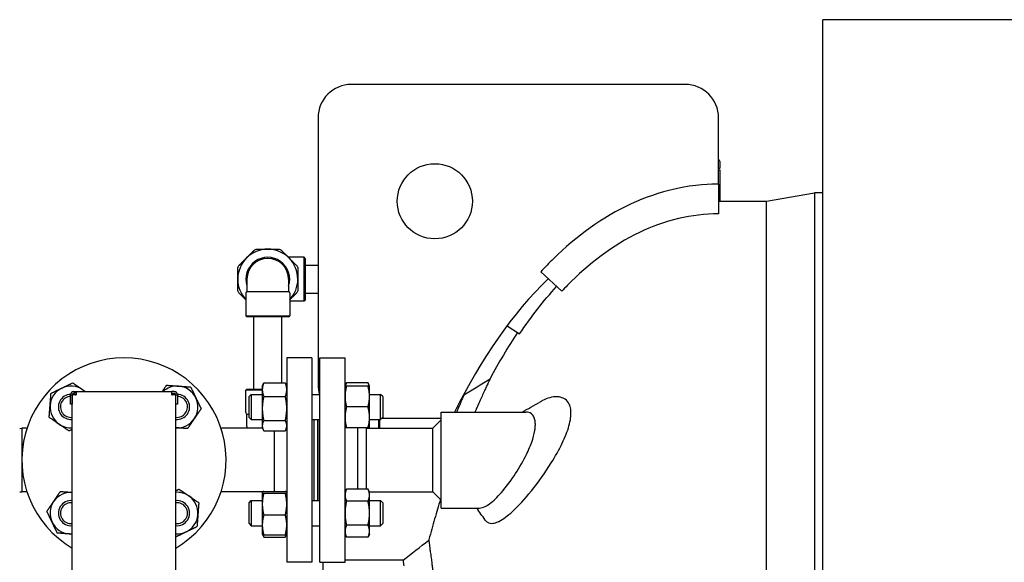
# Model space of a CAD drawing. Header units: inches. Extents: x 24 to 1128, y -69 to 748.
# Tile 276 of 656: x 472 to 502, y 322 to 339. Entities that reach past the tile are written whole.
import ezdxf

# ---------------------------------------------------------------- set-up
doc = ezdxf.new("R2010")
doc.units = ezdxf.units.IN
doc.header["$LTSCALE"] = 32
doc.header["$MEASUREMENT"] = 0
doc.layers.add('Visible (ANSI)', color=7, linetype='Continuous', lineweight=30)

msp = doc.modelspace()

# ---------------------------------------------------------------- linework, layer by layer
at = {"layer": 'Visible (ANSI)'}
for p, q in [((725.28063, 338.73367), (496.28063, 338.73367)), ((496.28063, 184.86817), (496.28063, 338.73367)), ((492.15563, 336.79617), (482.15563, 336.79617)), ((481.15563, 335.79617), (481.15563, 327.79617)), ((493.15563, 333.80855), (493.15563, 335.79617)), ((493.18597, 334.27867), (493.15563, 334.27867)), ((493.20159, 334.29429), (493.20159, 334.47617)), ((493.20159, 334.22867), (493.15563, 334.22867)), ((493.20159, 333.29617), (493.20159, 334.22867)), ((493.15563, 333.80855), (493.15563, 332.91852)), ((494.59548, 333.29617), (496.03261, 333.54617)), ((496.03261, 333.54617), (496.03261, 295.54617)), ((496.28063, 333.54617), (496.03261, 333.54617)), ((496.03261, 333.54617), (496.03261, 314.54617)), ((493.15563, 333.29617), (494.59548, 333.29617)), ((494.59548, 295.79617), (494.59548, 333.29617)), ((494.59548, 314.54617), (494.59548, 333.29617)), ((480.74408, 331.61742), (480.26687, 331.61742)), ((480.74408, 330.30492), (480.74408, 331.61742)), ((480.77533, 331.58617), (480.74408, 331.61742)), ((480.77533, 331.58617), (480.77533, 330.33617)), ((480.77533, 331.38117), (481.15563, 331.38117)), ((487.82895, 331.1813), (488.45817, 330.60021)), ((479.02533, 330.96117), (479.02533, 330.5958)), ((480.27533, 330.96117), (480.27533, 330.5958)), ((478.99408, 330.54167), (478.99408, 329.86742)), ((479.02533, 330.5958), (480.27533, 330.5958)), ((480.30658, 330.54167), (480.30658, 329.86742)), ((480.77533, 330.54117), (481.15563, 330.54117)), ((480.74408, 330.30492), (480.30658, 330.30492)), ((480.77533, 330.33617), (480.74408, 330.30492)), ((478.99408, 329.86742), (480.30658, 329.86742)), ((479.02533, 329.83617), (478.99408, 329.86742)), ((480.27533, 329.83617), (479.02533, 329.83617)), ((479.23033, 327.67117), (479.23033, 329.83617)), ((480.07033, 327.85683), (480.07033, 329.83617)), ((480.27533, 329.83617), (480.30658, 329.86742)), ((486.82347, 329.57043), (487.19453, 329.32103)), ((480.21983, 328.60617), (480.21983, 322.48617)), ((480.96983, 328.60617), (480.21983, 328.60617)), ((480.96983, 328.60617), (480.96983, 322.48617)), ((481.21483, 322.48617), (481.21483, 328.60617)), ((481.21483, 328.60617), (481.96483, 328.60617)), ((481.96483, 322.48617), (481.96483, 328.60617)), ((479.48583, 327.76216), (479.51786, 327.83085)), ((479.48583, 327.76216), (479.48583, 327.65355)), ((479.53092, 327.85683), (480.17474, 327.85683)), ((480.21983, 327.76216), (480.1878, 327.83085)), ((481.96483, 327.76216), (482.00992, 327.85885)), ((482.65374, 327.85885), (482.00992, 327.85885)), ((482.65374, 327.76216), (482.00992, 327.76216)), ((482.69883, 327.76216), (482.65374, 327.85885)), ((482.69883, 327.44966), (482.69883, 327.76216)), ((473.74133, 327.49617), (473.79133, 327.49617)), ((473.74133, 327.22117), (473.74133, 327.49617)), ((473.79133, 327.49617), (473.79133, 327.22117)), ((473.79233, 301.59617), (473.79233, 327.49617)), ((473.89233, 327.49617), (473.79233, 327.49617)), ((473.84133, 327.59617), (473.90483, 327.59617)), ((473.90483, 327.54617), (473.84133, 327.54617)), ((473.84233, 327.54617), (473.84233, 327.49617)), ((473.89233, 327.49617), (473.90483, 327.49617)), ((473.90483, 327.59617), (476.77983, 327.59617)), ((473.90483, 327.59617), (473.90483, 327.49617)), ((476.77983, 327.49617), (476.77983, 327.59617)), ((476.84333, 327.59617), (476.77983, 327.59617)), ((476.77983, 327.54617), (476.84333, 327.54617)), ((476.77983, 327.49617), (476.79233, 327.49617)), ((476.89233, 327.49617), (476.79233, 327.49617)), ((476.84233, 327.49617), (476.84233, 327.54617)), ((476.89233, 301.59617), (476.89233, 327.49617)), ((476.89333, 327.22117), (476.89333, 327.49617)), ((476.89333, 327.49617), (476.94333, 327.49617)), ((476.94333, 327.49617), (476.94333, 327.22117)), ((479.02533, 327.67117), (478.99408, 327.63992)), ((479.48583, 327.63992), (478.99408, 327.63992)), ((478.99408, 326.96567), (478.99408, 327.63992)), ((479.02533, 327.67117), (479.48583, 327.67117)), ((479.09483, 327.44966), (479.15733, 327.51216)), ((479.15733, 327.51216), (479.15733, 326.76216)), ((479.15733, 327.51216), (479.48583, 327.51216)), ((479.48583, 327.65355), (479.48583, 327.09044)), ((480.96983, 327.51216), (481.21483, 327.51216)), ((482.69883, 327.51216), (483.03233, 327.51216)), ((483.03233, 326.76216), (483.03233, 327.51216)), ((483.09483, 327.44966), (483.03233, 327.51216)), ((485.52954, 327.49617), (485.51051, 327.49617)), ((473.79133, 327.22117), (473.74133, 327.22117)), ((476.94333, 327.22117), (476.89333, 327.22117)), ((479.09483, 326.82466), (479.09483, 327.44966)), ((479.53092, 327.45028), (480.17474, 327.45028)), ((482.69883, 326.82466), (482.69883, 327.44966)), ((483.09483, 327.44966), (483.09483, 326.82466)), ((479.09483, 326.91154), (479.02533, 326.91154)), ((479.02533, 326.54617), (479.02533, 326.91154)), ((479.48583, 327.09044), (479.48583, 326.57405)), ((482.65374, 327.13716), (482.00992, 327.13716)), ((484.84233, 324.10867), (484.84233, 326.98367)), ((484.84233, 326.98367), (487.38519, 326.98367)), ((479.09483, 326.82466), (479.15733, 326.76216)), ((479.15733, 326.76216), (479.48583, 326.76216)), ((479.48583, 326.57405), (479.48583, 326.51216)), ((479.53092, 326.73061), (480.17474, 326.73061)), ((480.96983, 326.76216), (481.21483, 326.76216)), ((481.02983, 326.76216), (481.02983, 324.33018)), ((481.14983, 326.76216), (481.14983, 324.33018)), ((481.15483, 324.33018), (481.15483, 326.76216)), ((482.69883, 326.51216), (482.69883, 326.82466)), ((482.69883, 326.76216), (483.03233, 326.76216)), ((482.97974, 326.49617), (482.97974, 326.76216)), ((482.99536, 326.76216), (482.99536, 326.49617)), ((483.09483, 326.82466), (483.03233, 326.76216)), ((483.06634, 326.79617), (484.84233, 326.79617)), ((484.59233, 326.49617), (484.84233, 326.74617)), ((472.21733, 326.49453), (472.27983, 326.49617)), ((472.27983, 326.49617), (472.27983, 324.59617)), ((472.43353, 326.49617), (472.27983, 326.49617)), ((479.49329, 326.49617), (478.25113, 326.49617)), ((479.48583, 326.51216), (479.51786, 326.44347)), ((479.53092, 326.41749), (480.17474, 326.41749)), ((479.83983, 326.41749), (479.83983, 324.6054)), ((480.21983, 326.51216), (480.1878, 326.44347)), ((482.65374, 326.51216), (482.00992, 326.51216)), ((482.34483, 324.67687), (482.34483, 326.51216)), ((482.59483, 326.49617), (482.57884, 326.51216)), ((482.59483, 326.49617), (484.59233, 326.49617)), ((482.59483, 326.49617), (482.59483, 324.67687)), ((482.69883, 326.51216), (482.69137, 326.49617)), ((484.59233, 324.59617), (484.59233, 326.49617)), ((472.21733, 324.59781), (472.27983, 324.59617)), ((472.43353, 324.59617), (472.27983, 324.59617)), ((479.50613, 324.59617), (478.25113, 324.59617)), ((479.48583, 324.58018), (479.48665, 324.58193)), ((479.48583, 324.58018), (479.48583, 324.57843)), ((479.48583, 324.57843), (479.48583, 324.22635)), ((479.48665, 324.58193), (479.49329, 324.59617)), ((479.53092, 324.6054), (480.17474, 324.6054)), ((479.53092, 324.55146), (480.17474, 324.55146)), ((480.21983, 324.58018), (480.21901, 324.58193)), ((481.96483, 324.58018), (482.00992, 324.67687)), ((482.65374, 324.67687), (482.00992, 324.67687)), ((482.69883, 324.58018), (482.65374, 324.67687)), ((482.69137, 324.59617), (484.59233, 324.59617)), ((482.69883, 324.49645), (482.69883, 324.58018)), ((484.59233, 324.59617), (484.84233, 324.34617)), ((479.09483, 324.26768), (479.15733, 324.33018)), ((479.09483, 323.64268), (479.09483, 324.26768)), ((479.15733, 324.33018), (479.15733, 323.58018)), ((479.15733, 324.33018), (479.48583, 324.33018)), ((479.48583, 324.22635), (479.48583, 323.6031)), ((480.96983, 324.33018), (481.21483, 324.33018)), ((482.65374, 324.31602), (482.00992, 324.31602)), ((482.69883, 323.95518), (482.69883, 324.49645)), ((482.69883, 324.33018), (483.03233, 324.33018)), ((483.03233, 323.58018), (483.03233, 324.33018)), ((483.09483, 324.26768), (483.03233, 324.33018)), ((483.09483, 324.26768), (483.09483, 323.64268)), ((482.69883, 323.41391), (482.69883, 323.95518)), ((484.84233, 324.10867), (485.99884, 324.10867)), ((479.09483, 323.64268), (479.15733, 323.58018)), ((479.53092, 323.90124), (480.17474, 323.90124)), ((483.09483, 323.64268), (483.03233, 323.58018)), ((479.15733, 323.58018), (479.48583, 323.58018)), ((479.48583, 323.6031), (479.48583, 323.33018)), ((479.48583, 323.33018), (479.48665, 323.32843)), ((480.21983, 323.33018), (480.21901, 323.32843)), ((480.96983, 323.58018), (481.21483, 323.58018)), ((481.96483, 323.33018), (482.00992, 323.23349)), ((482.65374, 323.59434), (482.00992, 323.59434)), ((482.69883, 323.33018), (482.65374, 323.23349)), ((482.69883, 323.58018), (483.03233, 323.58018)), ((482.69883, 323.33018), (482.69883, 323.41391)), ((479.48665, 323.32843), (479.51786, 323.26149)), ((479.53092, 323.30496), (480.17474, 323.30496)), ((479.53092, 323.23551), (480.17474, 323.23551)), ((480.21901, 323.32843), (480.1878, 323.26149)), ((482.65374, 323.23349), (482.00992, 323.23349)), ((480.96983, 322.48617), (480.21983, 322.48617)), ((481.21483, 322.48617), (481.96483, 322.48617)), ((481.24679, 322.48367), (481.24929, 322.48617)), ((481.30929, 306.60629), (481.30929, 322.48604)), ((483.70228, 322.54617), (481.96483, 322.54617))]:
    msp.add_line(p, q, dxfattribs=at)
msp.add_circle((484.65563, 333.29617), 1.125, dxfattribs=at)
for centre, radius, start, end in [((482.15563, 335.79617), 1, 90, 180), ((492.15563, 335.79617), 1, 0, 90), ((493.13909, 334.47617), 0.0625, 0, 74.653167), ((493.18597, 334.29429), 0.01562, 270, 0), ((479.65033, 330.96117), 0.9, 135, 180), ((479.65033, 330.96117), 0.65625, 342.24721, 197.75279), ((479.65033, 330.96117), 0.9, 90, 135), ((479.65033, 330.96117), 0.9, 45, 90), ((479.65033, 330.96117), 0.9, 0, 45), ((479.65033, 330.96117), 0.625, 0, 180), ((479.65033, 330.96117), 0.9, 180, 223.183422), ((479.65033, 330.96117), 0.9, 316.816578, 0), ((479.05658, 330.54167), 0.0625, 120, 180), ((480.24408, 330.54167), 0.0625, 0, 60), ((475.34233, 325.54617), 3.06, 300.433365, 239.566635), ((473.75134, 327.13716), 0.625, 55.713388, 115.713388), ((476.93332, 327.13716), 0.625, 85.713388, 132.742143), ((476.93332, 327.13716), 0.625, 25.713388, 85.713388), ((482.15563, 327.79617), 1, 180, 196.499665), ((473.75134, 327.13716), 0.625, 115.713388, 175.713388), ((473.75134, 327.13716), 0.37513, 91.331825, 276.273263), ((473.75134, 327.13716), 0.375, 91.335413, 276.275389), ((473.84133, 327.49617), 0.1, 90, 180), ((473.84133, 327.49617), 0.05, 90, 180), ((473.75134, 327.13716), 0.375, 75.957552, 83.586646), ((473.75134, 327.13716), 0.37513, 75.962387, 83.583412), ((473.75134, 327.13716), 0.625, 47.257857, 55.713388), ((476.93332, 327.13716), 0.37513, 96.416588, 104.037613), ((476.93332, 327.13716), 0.375, 96.413354, 104.042448), ((476.84333, 327.49617), 0.1, 0, 90), ((476.84333, 327.49617), 0.05, 0, 90), ((476.93332, 327.13716), 0.37513, 263.726737, 88.668175), ((476.93332, 327.13716), 0.375, 263.724611, 88.664587), ((473.75134, 327.13716), 0.625, 175.713388, 235.713388), ((473.75134, 327.13716), 0.3125, 91.835565, 277.537139), ((473.75134, 327.13716), 0.3125, 82.462861, 82.647766), ((476.93332, 327.13716), 0.3125, 262.462861, 88.164435), ((476.93332, 327.13716), 0.3125, 97.352234, 97.537139), ((476.93332, 327.13716), 0.625, 325.713388, 25.713388), ((479.05658, 326.96567), 0.0625, 180, 240), ((473.75134, 327.13716), 0.625, 235.713388, 273.760409), ((476.93332, 327.13716), 0.625, 266.239591, 325.713388), ((479.65033, 326.54617), 0.625, 180, 184.588566), ((473.75134, 323.95518), 0.625, 86.239591, 145.713388), ((476.93332, 323.95518), 0.625, 55.713388, 93.760409), ((473.75134, 323.95518), 0.625, 145.713388, 205.713388), ((473.75134, 323.95518), 0.37513, 83.726737, 276.273263), ((473.75134, 323.95518), 0.375, 83.724611, 276.275389), ((473.75134, 323.95518), 0.3125, 82.462861, 277.537139), ((476.93332, 323.95518), 0.37513, 263.726737, 96.273263), ((476.93332, 323.95518), 0.375, 263.724611, 96.275389), ((476.93332, 323.95518), 0.3125, 262.462861, 97.537139), ((476.93332, 323.95518), 0.625, 355.713388, 55.713388), ((473.75134, 323.95518), 0.625, 205.713388, 265.713388), ((476.93332, 323.95518), 0.625, 295.713388, 355.713388), ((473.75134, 323.95518), 0.625, 265.713388, 273.760409), ((476.93332, 323.95518), 0.625, 266.239591, 295.713388)]:
    msp.add_arc(centre, radius, start, end, dxfattribs=at)
msp.add_ellipse((493.15563, 315.13307), major_axis=(0, -18.1631), ratio=0.57455857, start_param=3.65263038, end_param=4.00156984, dxfattribs=at)
for points, knots in [([(493.15563, 333.80855), (492.96174, 333.80855), (492.46411, 333.80236), (491.38819, 333.5598), (490.95598, 333.41025), (489.67182, 332.81849), (488.89457, 332.24434), (488.08095, 331.44778), (487.95397, 331.31684), (487.82895, 331.1813)], [-35.6254746, -35.6254746, -35.6254746, -35.6254746, -29.54097875, -29.54097875, -25.22630824, -25.22630824, -16.21330692, -16.21330692, -14.51665222, -14.51665222, -14.51665222, -14.51665222]), ([(493.15563, 332.91852), (492.75037, 332.91852), (492.34879, 332.87062), (491.55, 332.6822), (491.15987, 332.54123), (489.97873, 331.97594), (489.26011, 331.42031), (488.57351, 330.72202), (488.51564, 330.66166), (488.45817, 330.60021)], [-32.69420068, -32.69420068, -32.69420068, -32.69420068, -28.75380407, -28.75380407, -24.72396432, -24.72396432, -16.04370618, -16.04370618, -15.23889753, -15.23889753, -15.23889753, -15.23889753]), ([(479.24093, 331.82456), (479.25267, 331.8363), (479.26685, 331.84559), (479.29611, 331.85771), (479.31271, 331.86117), (479.32932, 331.86117)], [0.414702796, 0.414702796, 0.414702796, 0.414702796, 0.535378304, 0.535378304, 0.656053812, 0.656053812, 0.656053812, 0.656053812]), ([(479.97135, 331.86117), (479.98795, 331.86117), (480.00455, 331.85771), (480.03381, 331.84559), (480.048, 331.8363), (480.05973, 331.82456)], [0.414702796, 0.414702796, 0.414702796, 0.414702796, 0.535378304, 0.535378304, 0.656053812, 0.656053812, 0.656053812, 0.656053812]), ([(478.75033, 331.28218), (478.75033, 331.29879), (478.75379, 331.31539), (478.76591, 331.34465), (478.7752, 331.35883), (478.78694, 331.37057)], [0.414702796, 0.414702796, 0.414702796, 0.414702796, 0.535378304, 0.535378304, 0.656053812, 0.656053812, 0.656053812, 0.656053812]), ([(480.51372, 331.37057), (480.52546, 331.35883), (480.53476, 331.34465), (480.54688, 331.31539), (480.55033, 331.29879), (480.55033, 331.28218)], [1.292675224, 1.292675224, 1.292675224, 1.292675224, 1.413350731, 1.413350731, 1.534026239, 1.534026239, 1.534026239, 1.534026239]), ([(478.78694, 330.55177), (478.7752, 330.5635), (478.76591, 330.57769), (478.75379, 330.60695), (478.75033, 330.62355), (478.75033, 330.64015)], [0.414702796, 0.414702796, 0.414702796, 0.414702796, 0.535378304, 0.535378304, 0.656053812, 0.656053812, 0.656053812, 0.656053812]), ([(480.55033, 330.64015), (480.55033, 330.62355), (480.54688, 330.60695), (480.53476, 330.57769), (480.52546, 330.5635), (480.51372, 330.55177)], [0.414702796, 0.414702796, 0.414702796, 0.414702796, 0.535378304, 0.535378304, 0.656053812, 0.656053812, 0.656053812, 0.656053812]), ([(486.2993, 327.95492), (486.29304, 327.94165), (486.28357, 327.92157), (486.27167, 327.89623), (486.25978, 327.87092), (486.24488, 327.83913), (486.22819, 327.80339), (486.21152, 327.76767), (486.1922, 327.72612), (486.17187, 327.68219), (486.16312, 327.6633), (486.15396, 327.64347), (486.14451, 327.62296), (486.13201, 327.59583), (486.11899, 327.56751), (486.10582, 327.53877), (486.08262, 327.48815), (486.05761, 327.4333), (486.03252, 327.37795), (486.00738, 327.32251), (485.98071, 327.26336), (485.95433, 327.20451), (485.93906, 327.17042), (485.9234, 327.13538), (485.90764, 327.09999), (485.89605, 327.07394), (485.88439, 327.04769), (485.87281, 327.02156), (485.86725, 327.009), (485.86166, 326.99637), (485.85605, 326.98367)], [0, 0, 0, 0, 0.022507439, 0.022507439, 0.022507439, 0.044983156, 0.044983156, 0.044983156, 0.067441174, 0.067441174, 0.067441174, 0.077099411, 0.077099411, 0.077099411, 0.089871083, 0.089871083, 0.089871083, 0.112369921, 0.112369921, 0.112369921, 0.134909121, 0.134909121, 0.134909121, 0.147966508, 0.147966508, 0.147966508, 0.157579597, 0.157579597, 0.157579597, 0.162197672, 0.162197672, 0.162197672, 0.162197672]), ([(485.5267, 327.48973), (485.52481, 327.48546), (485.52189, 327.47883), (485.51807, 327.47019), (485.51426, 327.46155), (485.50924, 327.45016), (485.50341, 327.43691), (485.49758, 327.42366), (485.49033, 327.40716), (485.48243, 327.38915), (485.47903, 327.38141), (485.47534, 327.373), (485.47143, 327.36408), (485.46627, 327.35228), (485.46071, 327.33958), (485.455, 327.32652), (485.44493, 327.30349), (485.43324, 327.2767), (485.42109, 327.24876), (485.40891, 327.22077), (485.39515, 327.18906), (485.38111, 327.15662), (485.37298, 327.13783), (485.36435, 327.11784), (485.35546, 327.09722), (485.34891, 327.08204), (485.34223, 327.06651), (485.33552, 327.05091), (485.32626, 327.02937), (485.31656, 327.00677), (485.30666, 326.98365)], [0, 0, 0, 0, 0.022507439, 0.022507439, 0.022507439, 0.044983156, 0.044983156, 0.044983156, 0.067441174, 0.067441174, 0.067441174, 0.077099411, 0.077099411, 0.077099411, 0.089871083, 0.089871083, 0.089871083, 0.112369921, 0.112369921, 0.112369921, 0.134909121, 0.134909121, 0.134909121, 0.147966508, 0.147966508, 0.147966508, 0.157579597, 0.157579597, 0.157579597, 0.170855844, 0.170855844, 0.170855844, 0.170855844]), ([(485.52954, 327.49617), (485.52954, 327.49617), (485.52954, 327.49617), (485.52954, 327.49617), (485.52953, 327.49616), (485.52858, 327.494), (485.5267, 327.48973)], [0.9774611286, 0.9774611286, 0.9774611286, 0.9774611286, 0.9775354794, 0.9775354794, 0.9775354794, 1, 1, 1, 1]), ([(486.77142, 323.83084), (486.84014, 323.88114), (486.91176, 323.9408), (487.16506, 324.17288), (487.35656, 324.38349), (487.75173, 324.87507), (487.95709, 325.16109), (488.26444, 325.65363), (488.37833, 325.8546), (488.55878, 326.23017), (488.62904, 326.40478), (488.69809, 326.65085), (488.71481, 326.7289), (488.7286, 326.83271), (488.73143, 326.86181), (488.73424, 326.90939), (488.73483, 326.92828), (488.73492, 326.96494), (488.73443, 326.9827), (488.73197, 327.02447), (488.72948, 327.048), (488.71724, 327.12637), (488.70227, 327.17591), (488.652, 327.28166), (488.61103, 327.33026), (488.49098, 327.41704), (488.4036, 327.44112), (488.17702, 327.44324), (488.0297, 327.40143), (487.85256, 327.31132), (487.82632, 327.29699), (487.79997, 327.28163)], [1.03052123, 1.03052123, 1.03052123, 1.03052123, 2.07266673, 2.07266673, 4.61046279, 4.61046279, 7.29832528, 7.29832528, 9.04295708, 9.04295708, 10.58295771, 10.58295771, 11.34230771, 11.34230771, 11.64933529, 11.64933529, 11.85899483, 11.85899483, 12.06555588, 12.06555588, 12.35726492, 12.35726492, 13.07829009, 13.07829009, 14.11904381, 14.11904381, 15.61431676, 15.61431676, 17.65518153, 17.65518153, 18.00762988, 18.00762988, 18.00762988, 18.00762988]), ([(486.42885, 324.34829), (486.48296, 324.39765), (486.53853, 324.45352), (486.73791, 324.67044), (486.88633, 324.86125), (487.1507, 325.25436), (487.26895, 325.45244), (487.44332, 325.79762), (487.50731, 325.94228), (487.60041, 326.20365), (487.63255, 326.31975), (487.65689, 326.46396), (487.66142, 326.49966), (487.6659, 326.55541), (487.66693, 326.57629), (487.66753, 326.61513), (487.66722, 326.63317), (487.66512, 326.67333), (487.66291, 326.69499), (487.65299, 326.75877), (487.64192, 326.79687), (487.60681, 326.87365), (487.57991, 326.90782), (487.50234, 326.9674), (487.44693, 326.98367), (487.38519, 326.98367)], [0.89213138, 0.89213138, 0.89213138, 0.89213138, 1.68776961, 1.68776961, 3.7050894, 3.7050894, 5.44369138, 5.44369138, 6.66625494, 6.66625494, 7.71403469, 7.71403469, 8.07560497, 8.07560497, 8.30242846, 8.30242846, 8.51116041, 8.51116041, 8.78291186, 8.78291186, 9.3539207, 9.3539207, 10.11550221, 10.11550221, 11.17956787, 11.17956787, 11.17956787, 11.17956787]), ([(484.82471, 324.36379), (484.76456, 324.17279), (484.7062, 323.97972), (484.59097, 323.58229), (484.53424, 323.37778), (484.47723, 323.16278), (484.47497, 323.15425), (484.47272, 323.14571)], [1.0087619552, 1.0087619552, 1.0087619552, 1.0087619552, 1.045293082, 1.045293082, 1.0832089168, 1.0832089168, 1.084775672, 1.084775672, 1.084775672, 1.084775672]), ([(486.16185, 324.15427), (486.19128, 324.16894), (486.22185, 324.18699), (486.25339, 324.20815), (486.30942, 324.24573), (486.36821, 324.29291), (486.42885, 324.34829)], [24.80390187, 24.80390187, 24.80390187, 24.80390187, 25.30618435, 25.30618435, 25.30618435, 26.19831573, 26.19831573, 26.19831573, 26.19831573]), ([(486.1646, 323.7504), (486.18487, 323.72202), (486.20831, 323.69976), (486.28222, 323.65425), (486.33878, 323.64481), (486.4489, 323.65937), (486.49866, 323.67474), (486.55147, 323.69843)], [30.73625556, 30.73625556, 30.73625556, 30.73625556, 31.43103919, 31.43103919, 32.682381, 32.682381, 33.58380941, 33.58380941, 33.58380941, 33.58380941]), ([(486.55147, 323.69843), (486.55988, 323.7022), (486.56837, 323.70618), (486.57693, 323.71037), (486.6384, 323.74046), (486.70349, 323.78108), (486.77142, 323.83084)], [33.58380941, 33.58380941, 33.58380941, 33.58380941, 33.72738609, 33.72738609, 33.72738609, 34.75790732, 34.75790732, 34.75790732, 34.75790732]), ([(484.47272, 323.14571), (484.47272, 323.14571), (484.47283, 323.14489), (484.47306, 323.14326), (484.47306, 323.14325), (484.47306, 323.14323), (484.47306, 323.14322), (484.47338, 323.14099), (484.4739, 323.13728), (484.47463, 323.13208), (484.47464, 323.132), (484.47465, 323.13192), (484.47466, 323.13185), (484.47613, 323.12137), (484.47843, 323.10495), (484.48155, 323.08258), (484.4816, 323.08223), (484.48165, 323.08188), (484.4817, 323.08153), (484.48323, 323.07053), (484.48496, 323.05813), (484.48687, 323.04431), (484.48695, 323.04375), (484.48703, 323.04318), (484.48711, 323.04261), (484.48994, 323.02224), (484.49318, 322.99884), (484.49682, 322.97239)], [0.9643014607, 0.9643014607, 0.9643014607, 0.9643014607, 0.9685452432, 0.9685452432, 0.9685452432, 0.9685801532, 0.9685801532, 0.9685801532, 0.9743145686, 0.9743145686, 0.9743145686, 0.974398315, 0.974398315, 0.974398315, 0.9858494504, 0.9858494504, 0.9858494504, 0.9860292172, 0.9860292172, 0.9860292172, 0.9916117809, 0.9916117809, 0.9916117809, 0.9918398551, 0.9918398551, 0.9918398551, 1, 1, 1, 1]), ([(484.49682, 322.97239), (484.49821, 322.9623), (484.49966, 322.95176), (484.50117, 322.94078), (484.50132, 322.93965), (484.50148, 322.93852), (484.50163, 322.93739), (484.50428, 322.91813), (484.5071, 322.89752), (484.51009, 322.87556), (484.51029, 322.8741), (484.51049, 322.87263), (484.51069, 322.87116), (484.51704, 322.82455), (484.52416, 322.77194), (484.532, 322.71333), (484.5323, 322.71105), (484.53261, 322.70875), (484.53292, 322.70644), (484.53678, 322.67753), (484.54082, 322.64719), (484.54502, 322.61541), (484.54539, 322.61261), (484.54576, 322.6098), (484.54614, 322.60698), (484.54632, 322.60558), (484.54651, 322.60418), (484.54669, 322.60278), (484.55307, 322.55452), (484.55981, 322.50302), (484.56691, 322.4483), (484.56936, 322.42943), (484.57185, 322.41015), (484.57438, 322.39048), (484.5749, 322.38646), (484.57542, 322.38242), (484.57594, 322.37837), (484.58069, 322.34145), (484.58558, 322.30312), (484.59062, 322.2634), (484.59121, 322.25875), (484.5918, 322.25407), (484.5924, 322.24938), (484.60298, 322.16575), (484.61417, 322.07602), (484.62589, 321.98027), (484.62661, 321.97437), (484.62734, 321.96845), (484.62806, 321.9625), (484.63225, 321.92817), (484.63651, 321.89307), (484.64083, 321.85722), (484.64213, 321.8464), (484.64344, 321.83551), (484.64475, 321.82455), (484.64554, 321.818), (484.64633, 321.81142), (484.64712, 321.80482), (484.65631, 321.72789), (484.66577, 321.64764), (484.67544, 321.56416), (484.67842, 321.53841), (484.68142, 321.51231), (484.68445, 321.48587), (484.68538, 321.47779), (484.68631, 321.46968), (484.68724, 321.46153), (484.69313, 321.40989), (484.69911, 321.35695), (484.70516, 321.30272), (484.70615, 321.29391), (484.70713, 321.28507), (484.70812, 321.27619), (484.7216, 321.15492), (484.73544, 321.02733), (484.74948, 320.8937), (484.75054, 320.88361), (484.7516, 320.87349), (484.75266, 320.86333), (484.75936, 320.79925), (484.76611, 320.73381), (484.77288, 320.66703), (484.77397, 320.65632), (484.77505, 320.64558), (484.77614, 320.63481), (484.78295, 320.56729), (484.78979, 320.49844), (484.79663, 320.42829), (484.80049, 320.38871), (484.80436, 320.34872), (484.80822, 320.30833), (484.8121, 320.26776), (484.81598, 320.22669), (484.81987, 320.18513), (484.82101, 320.17303), (484.82214, 320.16089), (484.82327, 320.14871), (484.82993, 320.07711), (484.8366, 320.00406), (484.84326, 319.92957), (484.84439, 319.91696), (484.84552, 319.9043), (484.84665, 319.89161), (484.8536, 319.8133), (484.86054, 319.73353), (484.86743, 319.65237), (484.87473, 319.56639), (484.88198, 319.47886), (484.88916, 319.38985), (484.89021, 319.37681), (484.89126, 319.36373), (484.89231, 319.35063), (484.89872, 319.27051), (484.90506, 319.18922), (484.91132, 319.10683), (484.91232, 319.09369), (484.91331, 319.08053), (484.9143, 319.06734), (484.92386, 318.94046), (484.93321, 318.81102), (484.94228, 318.67932), (484.94597, 318.62577), (484.94963, 318.57169), (484.95325, 318.51709), (484.95413, 318.50372), (484.95502, 318.49032), (484.9559, 318.47689), (484.96165, 318.38918), (484.96729, 318.30016), (484.97281, 318.20989), (484.97361, 318.19678), (484.97441, 318.18364), (484.97521, 318.17048), (484.98708, 317.97426), (484.99835, 317.77195), (485.00877, 317.56529), (485.00936, 317.55362), (485.00995, 317.54195), (485.01053, 317.53026), (485.01549, 317.43071), (485.02025, 317.33034), (485.02478, 317.22926), (485.02526, 317.21856), (485.02574, 317.20786), (485.02621, 317.19715), (485.03319, 317.03968), (485.03962, 316.88052), (485.04545, 316.72017), (485.0455, 316.71866), (485.04556, 316.71714), (485.04561, 316.71562), (485.04596, 316.70618), (485.0463, 316.69673), (485.04664, 316.68727), (485.04796, 316.65034), (485.04925, 316.61329), (485.05051, 316.57612), (485.0509, 316.56477), (485.05128, 316.55341), (485.05166, 316.54203), (485.05196, 316.53299), (485.05226, 316.52395), (485.05256, 316.51489), (485.05609, 316.40765), (485.05936, 316.29947), (485.06236, 316.19047), (485.06258, 316.18266), (485.06279, 316.17485), (485.063, 316.16703), (485.06439, 316.11579), (485.06572, 316.06438), (485.06698, 316.0128), (485.06716, 316.00577), (485.06733, 315.99875), (485.0675, 315.99172), (485.0702, 315.88003), (485.07261, 315.76757), (485.0747, 315.6545), (485.0748, 315.64926), (485.0749, 315.64403), (485.07499, 315.6388), (485.07599, 315.58407), (485.07692, 315.52919), (485.07777, 315.47419), (485.07784, 315.46992), (485.07791, 315.46565), (485.07797, 315.46137), (485.07975, 315.34547), (485.08119, 315.22899), (485.0823, 315.11211), (485.08232, 315.10977), (485.08235, 315.10743), (485.08237, 315.10509), (485.08291, 315.04705), (485.08337, 314.98887), (485.08374, 314.93074), (485.08375, 314.9293), (485.08376, 314.92787), (485.08377, 314.92643), (485.08453, 314.80699), (485.08493, 314.68774), (485.08498, 314.56884), (485.08498, 314.56469), (485.08498, 314.56054), (485.08498, 314.55639), (485.08499, 314.50077), (485.08492, 314.44516), (485.08478, 314.38956), (485.08477, 314.38902), (485.08477, 314.38848), (485.08477, 314.38794), (485.08446, 314.26913), (485.08379, 314.15042), (485.08277, 314.03193), (485.08275, 314.02993), (485.08273, 314.02793), (485.08272, 314.02594), (485.08222, 313.9684), (485.08163, 313.91091), (485.08097, 313.85349), (485.08093, 313.85069), (485.0809, 313.8479), (485.08087, 313.8451), (485.07887, 313.67494), (485.07616, 313.50538), (485.07274, 313.33678), (485.07264, 313.33147), (485.07253, 313.32616), (485.07242, 313.32086), (485.07022, 313.21366), (485.06774, 313.10686), (485.065, 313.00055), (485.06481, 312.99354), (485.06463, 312.98654), (485.06445, 312.97953), (485.06037, 312.8238), (485.05569, 312.66891), (485.05052, 312.51638), (485.04908, 312.47403), (485.0476, 312.43184), (485.04609, 312.38982), (485.04547, 312.37254), (485.04484, 312.35528), (485.0442, 312.33804), (485.04385, 312.32849), (485.04349, 312.31895), (485.04314, 312.30941), (485.03941, 312.20991), (485.03547, 312.11106), (485.03132, 312.01296), (485.03089, 312.0029), (485.03046, 311.99285), (485.03003, 311.98281), (485.02123, 311.77745), (485.01152, 311.5755), (485.00107, 311.37799), (485.00045, 311.36626), (484.99983, 311.35454), (484.9992, 311.34284), (484.99427, 311.25058), (484.98917, 311.1593), (484.98393, 311.0691), (484.9832, 311.05652), (484.98247, 311.04397), (484.98174, 311.03144), (484.97046, 310.83928), (484.95856, 310.65213), (484.94624, 310.47082), (484.94533, 310.45743), (484.94442, 310.44408), (484.9435, 310.43076), (484.94339, 310.42907), (484.94327, 310.42737), (484.94316, 310.42568), (484.93752, 310.34371), (484.93178, 310.26253), (484.92594, 310.18222), (484.92496, 310.16878), (484.92398, 310.15536), (484.923, 310.14197), (484.91052, 309.97188), (484.89764, 309.80617), (484.88457, 309.64582), (484.88347, 309.63233), (484.88236, 309.61888), (484.88126, 309.60547), (484.87665, 309.54935), (484.87201, 309.49388), (484.86736, 309.43908), (484.86618, 309.42521), (484.865, 309.41137), (484.86382, 309.39758), (484.86269, 309.38443), (484.86157, 309.37132), (484.86044, 309.35825), (484.84747, 309.20796), (484.83441, 309.06287), (484.82138, 308.92328), (484.82024, 308.91114), (484.81911, 308.89903), (484.81798, 308.88697), (484.81501, 308.85538), (484.81204, 308.82407), (484.80908, 308.79305), (484.80602, 308.761), (484.80296, 308.7292), (484.7999, 308.69764), (484.79881, 308.68641), (484.79772, 308.67521), (484.79663, 308.66404), (484.79661, 308.66386), (484.79659, 308.66367), (484.79658, 308.66348), (484.78331, 308.52754), (484.77007, 308.39636), (484.75697, 308.2703), (484.7559, 308.26006), (484.75484, 308.24986), (484.75378, 308.23969), (484.74772, 308.18166), (484.74169, 308.12473), (484.73572, 308.06893), (484.73468, 308.05925), (484.73364, 308.0496), (484.73261, 308.03998), (484.71951, 307.91828), (484.70665, 307.80206), (484.69414, 307.69156), (484.69319, 307.68315), (484.69224, 307.67478), (484.69129, 307.66643), (484.68616, 307.62125), (484.68109, 307.57704), (484.67609, 307.53382), (484.67539, 307.5278), (484.6747, 307.5218), (484.67401, 307.51582), (484.67312, 307.50822), (484.67224, 307.50065), (484.67137, 307.4931), (484.66091, 307.4032), (484.65071, 307.31718), (484.64083, 307.23512), (484.63931, 307.22248), (484.63779, 307.20994), (484.63628, 307.19749), (484.63554, 307.19132), (484.63479, 307.18516), (484.63405, 307.17904), (484.62887, 307.13635), (484.62379, 307.09479), (484.6188, 307.05436), (484.61812, 307.04878), (484.61743, 307.04323), (484.61675, 307.0377), (484.60603, 306.9509), (484.59578, 306.86941), (484.58609, 306.79326), (484.58552, 306.78884), (484.58496, 306.78443), (484.5844, 306.78004), (484.5798, 306.74397), (484.57532, 306.70911), (484.57098, 306.67547), (484.57048, 306.67163), (484.56999, 306.66781), (484.56949, 306.664), (484.56877, 306.65842), (484.56805, 306.65287), (484.56734, 306.64735), (484.56008, 306.59136), (484.55319, 306.53873), (484.54668, 306.48947), (484.54563, 306.48148), (484.54458, 306.47359), (484.54355, 306.46578), (484.54318, 306.46302), (484.54282, 306.46028), (484.54246, 306.45755), (484.5386, 306.42844), (484.53489, 306.40059), (484.53133, 306.374), (484.53102, 306.37171), (484.53072, 306.36943), (484.53041, 306.36716), (484.52295, 306.31148), (484.51617, 306.26141), (484.51011, 306.2169), (484.50991, 306.21543), (484.50971, 306.21397), (484.50951, 306.21251), (484.50656, 306.1909), (484.50379, 306.17062), (484.50118, 306.15167), (484.50103, 306.15055), (484.50088, 306.14943), (484.50072, 306.14832), (484.49945, 306.13902), (484.49821, 306.13005), (484.49702, 306.1214), (484.4932, 306.09362), (484.48981, 306.06916), (484.48687, 306.04801), (484.48679, 306.04744), (484.48672, 306.04688), (484.48664, 306.04632), (484.48475, 306.03271), (484.48305, 306.02049), (484.48154, 306.00967), (484.48149, 306.00931), (484.48144, 306.00896), (484.48139, 306.0086), (484.47832, 305.98659), (484.47606, 305.97044), (484.47461, 305.96016), (484.4746, 305.96008), (484.47459, 305.96001), (484.47458, 305.95993), (484.47387, 305.95482), (484.47336, 305.95119), (484.47305, 305.94902), (484.47305, 305.94901), (484.47305, 305.949), (484.47305, 305.94898), (484.47283, 305.94746), (484.47272, 305.94668), (484.47272, 305.94663), (484.47272, 305.94663), (484.47272, 305.94663), (484.47272, 305.94663)], [0, 0, 0, 0, 0.00311435, 0.00311435, 0.00311435, 0.00343311, 0.00343311, 0.00343311, 0.008849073, 0.008849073, 0.008849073, 0.009209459, 0.009209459, 0.009209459, 0.020610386, 0.020610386, 0.020610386, 0.021055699, 0.021055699, 0.021055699, 0.026633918, 0.026633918, 0.026633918, 0.027125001, 0.027125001, 0.027125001, 0.027368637, 0.027368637, 0.027368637, 0.035739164, 0.035739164, 0.035739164, 0.038625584, 0.038625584, 0.038625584, 0.039215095, 0.039215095, 0.039215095, 0.044587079, 0.044587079, 0.044587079, 0.045216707, 0.045216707, 0.045216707, 0.056436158, 0.056436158, 0.056436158, 0.057127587, 0.057127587, 0.057127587, 0.061119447, 0.061119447, 0.061119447, 0.062324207, 0.062324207, 0.062324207, 0.063044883, 0.063044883, 0.063044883, 0.071439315, 0.071439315, 0.071439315, 0.074028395, 0.074028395, 0.074028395, 0.074819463, 0.074819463, 0.074819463, 0.079835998, 0.079835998, 0.079835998, 0.080651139, 0.080651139, 0.080651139, 0.091784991, 0.091784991, 0.091784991, 0.092625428, 0.092625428, 0.092625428, 0.097928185, 0.097928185, 0.097928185, 0.098778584, 0.098778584, 0.098778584, 0.104106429, 0.104106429, 0.104106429, 0.107112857, 0.107112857, 0.107112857, 0.110131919, 0.110131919, 0.110131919, 0.111010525, 0.111010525, 0.111010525, 0.116174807, 0.116174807, 0.116174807, 0.117049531, 0.117049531, 0.117049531, 0.122445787, 0.122445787, 0.122445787, 0.128162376, 0.128162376, 0.128162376, 0.128999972, 0.128999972, 0.128999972, 0.134121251, 0.134121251, 0.134121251, 0.134937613, 0.134937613, 0.134937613, 0.142791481, 0.142791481, 0.142791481, 0.145985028, 0.145985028, 0.145985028, 0.146767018, 0.146767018, 0.146767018, 0.151873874, 0.151873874, 0.151873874, 0.152615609, 0.152615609, 0.152615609, 0.163672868, 0.163672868, 0.163672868, 0.164297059, 0.164297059, 0.164297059, 0.16961244, 0.16961244, 0.16961244, 0.170174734, 0.170174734, 0.170174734, 0.17844326, 0.17844326, 0.17844326, 0.178521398, 0.178521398, 0.178521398, 0.179008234, 0.179008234, 0.179008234, 0.180908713, 0.180908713, 0.180908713, 0.181489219, 0.181489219, 0.181489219, 0.181950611, 0.181950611, 0.181950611, 0.187415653, 0.187415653, 0.187415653, 0.187807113, 0.187807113, 0.187807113, 0.190373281, 0.190373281, 0.190373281, 0.190722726, 0.190722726, 0.190722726, 0.196274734, 0.196274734, 0.196274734, 0.19653159, 0.19653159, 0.19653159, 0.199217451, 0.199217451, 0.199217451, 0.199426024, 0.199426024, 0.199426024, 0.205083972, 0.205083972, 0.205083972, 0.205197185, 0.205197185, 0.205197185, 0.208006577, 0.208006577, 0.208006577, 0.208076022, 0.208076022, 0.208076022, 0.213849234, 0.213849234, 0.213849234, 0.214050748, 0.214050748, 0.214050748, 0.216752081, 0.216752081, 0.216752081, 0.216778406, 0.216778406, 0.216778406, 0.222551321, 0.222551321, 0.222551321, 0.222648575, 0.222648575, 0.222648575, 0.225452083, 0.225452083, 0.225452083, 0.225588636, 0.225588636, 0.225588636, 0.233897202, 0.233897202, 0.233897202, 0.234158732, 0.234158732, 0.234158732, 0.239443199, 0.239443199, 0.239443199, 0.239791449, 0.239791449, 0.239791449, 0.247537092, 0.247537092, 0.247537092, 0.24968794, 0.24968794, 0.24968794, 0.250572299, 0.250572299, 0.250572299, 0.251062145, 0.251062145, 0.251062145, 0.256172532, 0.256172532, 0.256172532, 0.256696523, 0.256696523, 0.256696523, 0.267412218, 0.267412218, 0.267412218, 0.268048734, 0.268048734, 0.268048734, 0.273068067, 0.273068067, 0.273068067, 0.273767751, 0.273767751, 0.273767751, 0.284497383, 0.284497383, 0.284497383, 0.28528946, 0.28528946, 0.28528946, 0.285390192, 0.285390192, 0.285390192, 0.290267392, 0.290267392, 0.290267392, 0.291083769, 0.291083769, 0.291083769, 0.301451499, 0.301451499, 0.301451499, 0.302323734, 0.302323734, 0.302323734, 0.30597218, 0.30597218, 0.30597218, 0.306896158, 0.306896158, 0.306896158, 0.307777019, 0.307777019, 0.307777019, 0.317905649, 0.317905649, 0.317905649, 0.318787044, 0.318787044, 0.318787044, 0.321095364, 0.321095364, 0.321095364, 0.323480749, 0.323480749, 0.323480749, 0.324329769, 0.324329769, 0.324329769, 0.324343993, 0.324343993, 0.324343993, 0.334680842, 0.334680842, 0.334680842, 0.335520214, 0.335520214, 0.335520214, 0.340310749, 0.340310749, 0.340310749, 0.341142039, 0.341142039, 0.341142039, 0.351665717, 0.351665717, 0.351665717, 0.352466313, 0.352466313, 0.352466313, 0.356803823, 0.356803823, 0.356803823, 0.357407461, 0.357407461, 0.357407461, 0.358174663, 0.358174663, 0.358174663, 0.367313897, 0.367313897, 0.367313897, 0.368721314, 0.368721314, 0.368721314, 0.369419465, 0.369419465, 0.369419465, 0.374282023, 0.374282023, 0.374282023, 0.374952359, 0.374952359, 0.374952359, 0.385472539, 0.385472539, 0.385472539, 0.386084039, 0.386084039, 0.386084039, 0.391108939, 0.391108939, 0.391108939, 0.391682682, 0.391682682, 0.391682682, 0.392523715, 0.392523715, 0.392523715, 0.40106218, 0.40106218, 0.40106218, 0.402446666, 0.402446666, 0.402446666, 0.402934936, 0.402934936, 0.402934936, 0.408136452, 0.408136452, 0.408136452, 0.408584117, 0.408584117, 0.408584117, 0.419565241, 0.419565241, 0.419565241, 0.419927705, 0.419927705, 0.419927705, 0.425304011, 0.425304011, 0.425304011, 0.425622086, 0.425622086, 0.425622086, 0.428281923, 0.428281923, 0.428281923, 0.436826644, 0.436826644, 0.436826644, 0.437055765, 0.437055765, 0.437055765, 0.442601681, 0.442601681, 0.442601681, 0.442785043, 0.442785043, 0.442785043, 0.45416634, 0.45416634, 0.45416634, 0.454252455, 0.454252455, 0.454252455, 0.459954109, 0.459954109, 0.459954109, 0.459990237, 0.459990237, 0.459990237, 0.464029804, 0.464029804, 0.464029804, 0.464153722, 0.464153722, 0.464153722, 0.464153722]), ([(483.70228, 322.54617), (483.70228, 322.54617), (483.70239, 322.54538), (483.7026, 322.54379), (483.70261, 322.54378), (483.70261, 322.54377), (483.70261, 322.54376), (483.7029, 322.5416), (483.70339, 322.53799), (483.70407, 322.53294), (483.70408, 322.53287), (483.70409, 322.53279), (483.7041, 322.53272), (483.70547, 322.52255), (483.70762, 322.50661), (483.71052, 322.48492), (483.71057, 322.48458), (483.71061, 322.48424), (483.71066, 322.4839), (483.71209, 322.47324), (483.7137, 322.4612), (483.71549, 322.4478), (483.71556, 322.44725), (483.71563, 322.4467), (483.71571, 322.44615), (483.71834, 322.42639), (483.72136, 322.4037), (483.72475, 322.37808)], [0.9643016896, 0.9643016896, 0.9643016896, 0.9643016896, 0.9685452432, 0.9685452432, 0.9685452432, 0.9685801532, 0.9685801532, 0.9685801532, 0.9743145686, 0.9743145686, 0.9743145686, 0.974398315, 0.974398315, 0.974398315, 0.9858494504, 0.9858494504, 0.9858494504, 0.9860292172, 0.9860292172, 0.9860292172, 0.9916117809, 0.9916117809, 0.9916117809, 0.9918398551, 0.9918398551, 0.9918398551, 1, 1, 1, 1])]:
    msp.add_open_spline(points, degree=3, knots=knots, dxfattribs=at)
for points, weights in [([(478.78694, 331.37057), (478.90384, 331.48747), (479.01393, 331.59757)], [1.06851824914, 1.04951712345, 1]), ([(479.01393, 331.59757), (479.12403, 331.70766), (479.24093, 331.82456)], [1, 1.04951712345, 1.06851824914]), ([(479.32932, 331.86117), (479.49463, 331.86117), (479.65033, 331.86117)], [1.06851824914, 1.04951712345, 1]), ([(479.65033, 331.86117), (479.80603, 331.86117), (479.97135, 331.86117)], [1, 1.04951712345, 1.06851824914]), ([(480.05973, 331.82456), (480.17663, 331.70766), (480.28673, 331.59757)], [1.06851824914, 1.04951712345, 1]), ([(480.28673, 331.59757), (480.39683, 331.48747), (480.51372, 331.37057)], [1, 1.04951712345, 1.06851824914]), ([(478.75033, 330.96117), (478.75033, 331.11687), (478.75033, 331.28218)], [1, 1.04951712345, 1.06851824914]), ([(480.55033, 331.28218), (480.55033, 331.11687), (480.55033, 330.96117)], [1.06851824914, 1.04951712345, 1]), ([(478.75033, 330.64015), (478.75033, 330.80547), (478.75033, 330.96117)], [1.06851824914, 1.04951712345, 1]), ([(480.55033, 330.96117), (480.55033, 330.80547), (480.55033, 330.64015)], [1, 1.04951712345, 1.06851824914]), ([(478.99408, 330.34463), (478.89359, 330.44512), (478.78694, 330.55177)], [1.00831522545, 1.05115607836, 1.06851824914]), ([(480.51372, 330.55177), (480.40708, 330.44512), (480.30658, 330.34463)], [1.06851824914, 1.05115607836, 1.00831522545]), ([(473.48017, 327.70027), (473.63106, 327.77293), (473.80528, 327.85683)], [1, 1.0379548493, 1]), ([(473.80528, 327.85683), (473.96506, 327.74789), (474.10342, 327.65355)], [1, 1.0379548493, 1]), ([(476.48983, 327.59617), (476.55102, 327.68591), (476.6202, 327.78738)], [1.01776411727, 1.02377590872, 1]), ([(476.6202, 327.78738), (476.81304, 327.77293), (476.98004, 327.76041)], [1, 1.0379548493, 1]), ([(476.98004, 327.76041), (477.14704, 327.74789), (477.33987, 327.73344)], [1, 1.0379548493, 1]), ([(479.53092, 327.85683), (479.48583, 327.74789), (479.48583, 327.65355)], [1, 1.0379548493, 1]), ([(479.51786, 327.83085), (479.5238, 327.84358), (479.53092, 327.85683)], [1.00983612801, 1.00580630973, 1]), ([(480.17474, 327.85683), (480.18186, 327.84358), (480.1878, 327.83085)], [1, 1.00580630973, 1.00983612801]), ([(480.21983, 327.65355), (480.21983, 327.74789), (480.17474, 327.85683)], [1, 1.0379548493, 1]), ([(481.96483, 327.76216), (481.96483, 327.76216), (482.00992, 327.76216)], [1, 1.0379548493, 1]), ([(482.00992, 327.76216), (481.96483, 327.59469), (481.96483, 327.44966)], [1, 1.0379548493, 1]), ([(482.00992, 327.85885), (481.98614, 327.80787), (481.97511, 327.76216)], [1, 1.01965956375, 1.01895290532]), ([(482.68855, 327.76216), (482.67752, 327.80787), (482.65374, 327.85885)], [1.01895290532, 1.01965956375, 1]), ([(482.69883, 327.44966), (482.69883, 327.59469), (482.65374, 327.76216)], [1, 1.0379548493, 1]), ([(482.65374, 327.76216), (482.69883, 327.76216), (482.69883, 327.76216)], [1, 1.0379548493, 1]), ([(473.12809, 327.18388), (473.14061, 327.35088), (473.15506, 327.54371)], [1, 1.0379548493, 1]), ([(473.15506, 327.54371), (473.32929, 327.62761), (473.48017, 327.70027)], [1, 1.0379548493, 1]), ([(474.10342, 327.65355), (474.14523, 327.62505), (474.18759, 327.59617)], [1, 1.0111717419, 1.01576683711]), ([(477.33987, 327.73344), (477.42377, 327.55921), (477.49643, 327.40833)], [1, 1.0379548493, 1]), ([(479.48583, 327.65355), (479.48583, 327.55921), (479.53092, 327.45028)], [1, 1.0379548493, 1]), ([(480.17474, 327.45028), (480.21983, 327.55921), (480.21983, 327.65355)], [1, 1.0379548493, 1]), ([(473.10112, 326.82404), (473.11557, 327.01688), (473.12809, 327.18388)], [1, 1.0379548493, 1]), ([(477.49643, 327.40833), (477.56909, 327.25744), (477.65299, 327.08322)], [1, 1.0379548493, 1]), ([(479.53092, 327.45028), (479.48583, 327.25744), (479.48583, 327.09044)], [1, 1.0379548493, 1]), ([(480.21983, 327.09044), (480.21983, 327.25744), (480.17474, 327.45028)], [1, 1.0379548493, 1]), ([(481.96483, 327.44966), (481.96483, 327.30463), (482.00992, 327.13716)], [1, 1.0379548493, 1]), ([(482.65374, 327.13716), (482.69883, 327.30463), (482.69883, 327.44966)], [1, 1.0379548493, 1]), ([(477.65299, 327.08322), (477.54406, 326.92344), (477.44971, 326.78508)], [1, 1.0379548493, 1]), ([(479.48583, 327.09044), (479.48583, 326.92344), (479.53092, 326.73061)], [1, 1.0379548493, 1]), ([(480.17474, 326.73061), (480.21983, 326.92344), (480.21983, 327.09044)], [1, 1.0379548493, 1]), ([(482.00992, 327.13716), (481.96483, 326.96969), (481.96483, 326.82466)], [1, 1.0379548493, 1]), ([(482.69883, 326.82466), (482.69883, 326.96969), (482.65374, 327.13716)], [1, 1.0379548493, 1]), ([(473.39926, 326.62077), (473.26089, 326.71511), (473.10112, 326.82404)], [1, 1.0379548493, 1]), ([(473.6974, 326.41749), (473.53762, 326.52643), (473.39926, 326.62077)], [1, 1.0379548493, 1]), ([(477.44971, 326.78508), (477.35537, 326.64671), (477.24644, 326.48694)], [1, 1.0379548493, 1]), ([(479.53092, 326.73061), (479.48583, 326.64671), (479.48583, 326.57405)], [1, 1.0379548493, 1]), ([(479.48583, 326.57405), (479.48583, 326.50139), (479.53092, 326.41749)], [1, 1.0379548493, 1]), ([(480.21983, 326.57405), (480.21983, 326.64671), (480.17474, 326.73061)], [1, 1.0379548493, 1]), ([(480.17474, 326.41749), (480.21983, 326.50139), (480.21983, 326.57405)], [1, 1.0379548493, 1]), ([(481.96483, 326.82466), (481.96483, 326.67963), (482.00992, 326.51216)], [1, 1.0379548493, 1]), ([(482.65374, 326.51216), (482.69883, 326.67963), (482.69883, 326.82466)], [1, 1.0379548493, 1]), ([(473.79233, 326.46321), (473.74644, 326.44111), (473.6974, 326.41749)], [1.01510149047, 1.01040098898, 1]), ([(477.24644, 326.48694), (477.05668, 326.50116), (476.89233, 326.51348)], [1, 1.03732759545, 1.00123377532]), ([(482.00992, 326.51216), (481.96483, 326.51216), (481.96483, 326.51216)], [1, 1.0379548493, 1]), ([(482.69883, 326.51216), (482.69883, 326.51216), (482.65374, 326.51216)], [1, 1.0379548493, 1]), ([(482.68435, 326.49617), (482.68663, 326.50422), (482.68855, 326.51216)], [1.01858442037, 1.01907558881, 1.01895290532]), ([(473.23495, 324.30726), (473.32929, 324.44563), (473.43822, 324.6054)], [1, 1.0379548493, 1]), ([(473.43822, 324.6054), (473.62798, 324.59118), (473.79233, 324.57886)], [1, 1.03732759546, 1.0012337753]), ([(476.89233, 324.62913), (476.93822, 324.65123), (476.98726, 324.67485)], [1.01510149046, 1.01040098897, 1]), ([(476.98726, 324.67485), (477.14704, 324.56591), (477.2854, 324.47157)], [1, 1.0379548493, 1]), ([(479.53092, 324.6054), (479.48583, 324.59095), (479.48583, 324.57843)], [1, 1.0379548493, 1]), ([(479.48583, 324.57843), (479.48583, 324.56591), (479.53092, 324.55146)], [1, 1.0379548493, 1]), ([(479.53092, 324.55146), (479.48583, 324.37723), (479.48583, 324.22635)], [1, 1.0379548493, 1]), ([(479.50354, 324.59617), (479.50335, 324.59547), (479.50316, 324.59478)], [1.01764945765, 1.01771792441, 1.0177828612]), ([(480.21983, 324.57843), (480.21983, 324.59095), (480.17474, 324.6054)], [1, 1.0379548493, 1]), ([(480.17474, 324.55146), (480.21983, 324.56591), (480.21983, 324.57843)], [1, 1.0379548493, 1]), ([(480.21983, 324.22635), (480.21983, 324.37723), (480.17474, 324.55146)], [1, 1.0379548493, 1]), ([(482.00992, 324.67687), (481.96483, 324.58018), (481.96483, 324.49645)], [1, 1.0379548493, 1]), ([(482.69883, 324.49645), (482.69883, 324.58018), (482.65374, 324.67687)], [1, 1.0379548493, 1]), ([(473.03167, 324.00912), (473.14061, 324.1689), (473.23495, 324.30726)], [1, 1.0379548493, 1]), ([(477.2854, 324.47157), (477.42377, 324.37723), (477.58354, 324.2683)], [1, 1.0379548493, 1]), ([(477.58354, 324.2683), (477.56909, 324.07546), (477.55657, 323.90846)], [1, 1.0379548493, 1]), ([(479.48583, 324.22635), (479.48583, 324.07546), (479.53092, 323.90124)], [1, 1.0379548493, 1]), ([(480.17474, 323.90124), (480.21983, 324.07546), (480.21983, 324.22635)], [1, 1.0379548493, 1]), ([(481.96483, 324.49645), (481.96483, 324.41271), (482.00992, 324.31602)], [1, 1.0379548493, 1]), ([(482.00992, 324.31602), (481.96483, 324.12265), (481.96483, 323.95518)], [1, 1.0379548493, 1]), ([(482.65374, 324.31602), (482.69883, 324.41271), (482.69883, 324.49645)], [1, 1.0379548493, 1]), ([(482.69883, 323.95518), (482.69883, 324.12265), (482.65374, 324.31602)], [1, 1.0379548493, 1]), ([(473.18823, 323.68401), (473.11557, 323.8349), (473.03167, 324.00912)], [1, 1.0379548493, 1]), ([(481.96483, 323.95518), (481.96483, 323.78771), (482.00992, 323.59434)], [1, 1.0379548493, 1]), ([(482.65374, 323.59434), (482.69883, 323.78771), (482.69883, 323.95518)], [1, 1.0379548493, 1]), ([(473.34479, 323.3589), (473.26089, 323.53313), (473.18823, 323.68401)], [1, 1.0379548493, 1]), ([(477.55657, 323.90846), (477.54406, 323.74146), (477.5296, 323.54863)], [1, 1.0379548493, 1]), ([(479.53092, 323.90124), (479.48583, 323.74146), (479.48583, 323.6031)], [1, 1.0379548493, 1]), ([(480.21983, 323.6031), (480.21983, 323.74146), (480.17474, 323.90124)], [1, 1.0379548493, 1]), ([(473.70462, 323.33193), (473.53762, 323.34445), (473.34479, 323.3589)], [1, 1.0379548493, 1]), ([(473.79233, 323.32535), (473.74826, 323.32866), (473.70462, 323.33193)], [1.01439040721, 1.00964737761, 1]), ([(477.20449, 323.39207), (477.05885, 323.32194), (476.89233, 323.24175)], [1, 1.03658700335, 1.00263710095]), ([(477.5296, 323.54863), (477.35537, 323.46473), (477.20449, 323.39207)], [1, 1.0379548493, 1]), ([(479.48583, 323.6031), (479.48583, 323.46473), (479.53092, 323.30496)], [1, 1.0379548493, 1]), ([(480.17474, 323.30496), (480.21983, 323.46473), (480.21983, 323.6031)], [1, 1.0379548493, 1]), ([(482.00992, 323.59434), (481.96483, 323.49765), (481.96483, 323.41391)], [1, 1.0379548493, 1]), ([(481.96483, 323.41391), (481.96483, 323.33018), (482.00992, 323.23349)], [1, 1.0379548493, 1]), ([(482.69883, 323.41391), (482.69883, 323.49765), (482.65374, 323.59434)], [1, 1.0379548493, 1]), ([(482.65374, 323.23349), (482.69883, 323.33018), (482.69883, 323.41391)], [1, 1.0379548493, 1]), ([(479.53092, 323.30496), (479.49174, 323.31752), (479.48665, 323.32843)], [1, 1.03282122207, 1.00887854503]), ([(479.49611, 323.31941), (479.50714, 323.27975), (479.53092, 323.23551)], [1.01895290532, 1.01965956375, 1]), ([(480.21901, 323.32843), (480.21393, 323.31752), (480.17474, 323.30496)], [1.00887854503, 1.03282122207, 1]), ([(480.17474, 323.23551), (480.19852, 323.27975), (480.20955, 323.31941)], [1, 1.01965956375, 1.01895290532])]:
    msp.add_rational_spline(points, weights, degree=2, dxfattribs=at)
for points in [[(487.19453, 329.32103), (487.54456, 329.84181), (487.91472, 330.3173), (488.30332, 330.74321)], [(487.13212, 329.36298), (486.84319, 328.92966), (486.56842, 328.46607), (486.30881, 327.97506)], [(485.52954, 327.49617), (485.78932, 327.65576), (486.04903, 327.81547), (486.30881, 327.97506)], [(486.30881, 327.97506), (486.30881, 327.97506), (486.30555, 327.96817), (486.2993, 327.95492)], [(487.26751, 326.98367), (487.44635, 327.07875), (487.62388, 327.17899), (487.79995, 327.28163)], [(486.1646, 323.7504), (486.07882, 323.87049), (485.99294, 323.98997), (485.90701, 324.10867)], [(485.99884, 324.10867), (486.04746, 324.10866), (486.1023, 324.12457), (486.16185, 324.15427)], [(483.70228, 322.54617), (483.95909, 322.74602), (484.21591, 322.94585), (484.47272, 323.14571)]]:
    msp.add_open_spline(points, degree=3, dxfattribs=at)

doc.saveas('drawing.dxf')
